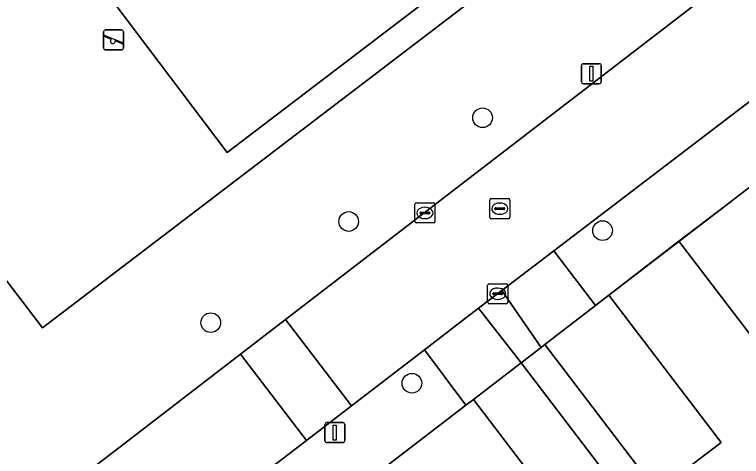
# Model space of a CAD drawing. Extents: x 159352 to 160617, y 385888 to 387323.
# Drawn here: x 159949.18 to 159985.36, y 386810.23 to 386832.2 of the extents above; entities that cross this region are included whole.
import ezdxf

# ---------------------------------------------------------------- set-up
doc = ezdxf.new("R2010")
doc.units = 0
for name, color, linetype in [('IMGEO_Boom', 7, 'Continuous'), ('IMGEO_Erf', 7, 'Continuous'), ('IMGEO_Groenvoorziening', 7, 'Continuous'), ('IMGEO_Hek', 7, 'Continuous'), ('IMGEO_Kolk', 7, 'Continuous'), ('IMGEO_Lichtmast', 7, 'Continuous'), ('IMGEO_Muur', 7, 'Continuous'), ('IMGEO_Pand', 7, 'Continuous'), ('IMGEO_Rijbaan_lokaal_open', 7, 'Continuous'), ('IMGEO_Rioolput', 7, 'Continuous'), ('IMGEO_Speelvoorziening', 7, 'Continuous'), ('IMGEO_Voetpad_open', 7, 'Continuous')]:
    doc.layers.add(name, color=color, linetype=linetype)

msp = doc.modelspace()

# ---------------------------------------------------------------- linework, layer by layer
at = {"layer": 'IMGEO_Boom'}
for centre in [(159972.476, 386827.072), (159965.814, 386821.912), (159978.448, 386821.458), (159958.951, 386816.88), (159968.959, 386813.871)]:
    msp.add_circle(centre, 0.489, dxfattribs=at)
at = {"layer": 'IMGEO_Erf'}
for points in [[(159987.723, 386813.778), (159982.25, 386820.926), (159978.767, 386818.243), (159984.349, 386810.922), (159981.151, 386808.486), (159983.219, 386805.789), (159986.541, 386808.387)], [(159997.588, 386785.154), (159993.39, 386790.498), (159990.061, 386788.023), (159988.532, 386790.078), (159986.577, 386792.707), (159989.907, 386795.183), (159985.71, 386800.526), (159982.381, 386798.051), (159980.853, 386800.106), (159978.897, 386802.735), (159981.908, 386804.974), (159979.982, 386807.565), (159977.606, 386805.749), (159972.019, 386813.057), (159971.65, 386812.774), (159965.274, 386807.885), (159960.943, 386804.565), (159958.127, 386802.406)]]:
    msp.add_lwpolyline(points, dxfattribs=at)
at = {"layer": 'IMGEO_Groenvoorziening'}
for points in [[(159970.81, 386855.217), (159939.41, 386831.24), (159940.432, 386829.902), (159950.578, 386816.621), (159983.414, 386841.646)], [(159985.97, 386840.253), (159985.86, 386840.415), (159985.588, 386840.795), (159985.389, 386841.062), (159985.097, 386841.442), (159984.983, 386841.588), (159984.778, 386841.85), (159984.572, 386842.111), (159984.366, 386842.372), (159983.414, 386841.646), (159950.578, 386816.621), (159940.432, 386829.902), (159939.41, 386831.24), (159933.891, 386827.035), (159949.348, 386806.828), (159954.009, 386810.376), (159960.425, 386815.31), (159962.669, 386817.035), (159986.074, 386835.033)]]:
    msp.add_lwpolyline(points, dxfattribs=at)
for points in [[(159950.126, 386838.11), (159959.763, 386825.337), (159980.153, 386840.877), (159970.495, 386853.633)], [(159950.126, 386838.11), (159970.495, 386853.633), (159980.153, 386840.877), (159959.763, 386825.337)]]:
    msp.add_lwpolyline(points, close=True, dxfattribs=at)
at = {"layer": 'IMGEO_Hek'}
msp.add_lwpolyline([(159939.41, 386831.24), (159940.432, 386829.902), (159950.578, 386816.621), (159983.414, 386841.646), (159984.607, 386842.555)], dxfattribs=at)
at = {"layer": 'IMGEO_Kolk'}
for p, q in [((159969.184, 386822.838), (159970.036, 386822.838)), ((159969.109, 386821.912), (159969.109, 386822.764)), ((159969.597, 386822.618), (159969.622, 386822.618)), ((159970.11, 386822.764), (159970.11, 386821.912)), ((159969.368, 386822.332), (159969.368, 386822.344)), ((159969.806, 386822.295), (159969.408, 386822.295)), ((159969.411, 386822.381), (159969.809, 386822.381)), ((159969.62, 386822.058), (159969.595, 386822.058)), ((159969.852, 386822.344), (159969.852, 386822.332)), ((159970.036, 386821.838), (159969.184, 386821.838)), ((159972.806, 386818.819), (159973.658, 386818.819)), ((159972.731, 386817.893), (159972.731, 386818.745)), ((159973.219, 386818.599), (159973.244, 386818.599)), ((159973.732, 386818.745), (159973.732, 386817.893)), ((159972.99, 386818.313), (159972.99, 386818.325)), ((159973.428, 386818.276), (159973.03, 386818.276)), ((159973.033, 386818.362), (159973.431, 386818.362)), ((159973.474, 386818.325), (159973.474, 386818.313)), ((159973.658, 386817.819), (159972.806, 386817.819)), ((159973.242, 386818.039), (159973.217, 386818.039))]:
    msp.add_line(p, q, dxfattribs=at)
for points in [[(159969.184, 386822.838), (159970.036, 386822.838)], [(159969.109, 386821.912), (159969.109, 386822.764)], [(159970.11, 386822.764), (159970.11, 386821.912)], [(159970.036, 386821.838), (159969.184, 386821.838)], [(159972.806, 386818.819), (159973.658, 386818.819)], [(159972.731, 386817.893), (159972.731, 386818.745)], [(159973.732, 386818.745), (159973.732, 386817.893)], [(159973.658, 386817.819), (159972.806, 386817.819)]]:
    msp.add_lwpolyline(points, dxfattribs=at)
for centre, radius, start, end in [((159969.186, 386822.762), 0.0765, 91.552, 178.448), ((159969.186, 386822.762), 0.0765, 91.552, 178.448), ((159970.034, 386822.762), 0.0765, 1.552, 88.448), ((159970.034, 386822.762), 0.0765, 1.552, 88.448), ((159969.408, 386822.341), 0.0403, 85.8775, 175.7526), ((159969.405, 386822.331), 0.0366, 178.938, 274.7102), ((159969.809, 386822.338), 0.043, 264.8664, 352.4533), ((159969.813, 386822.343), 0.0386, 1.7309, 96.639), ((159969.186, 386821.914), 0.0765, 181.552, 268.448), ((159969.186, 386821.914), 0.0765, 181.552, 268.448), ((159970.034, 386821.914), 0.0765, 271.552, 358.448), ((159970.034, 386821.914), 0.0765, 271.552, 358.448), ((159972.808, 386818.743), 0.0765, 91.552, 178.448), ((159972.808, 386818.743), 0.0765, 91.552, 178.448), ((159973.656, 386818.743), 0.0765, 1.552, 88.448), ((159973.656, 386818.743), 0.0765, 1.552, 88.448), ((159973.03, 386818.322), 0.0403, 85.8775, 175.7526), ((159973.027, 386818.312), 0.0366, 178.938, 274.7102), ((159973.431, 386818.319), 0.043, 264.8664, 352.4533), ((159973.435, 386818.324), 0.0386, 1.7309, 96.639), ((159972.808, 386817.895), 0.0765, 181.552, 268.448), ((159972.808, 386817.895), 0.0765, 181.552, 268.448), ((159973.656, 386817.895), 0.0765, 271.552, 358.448), ((159973.656, 386817.895), 0.0765, 271.552, 358.448)]:
    msp.add_arc(centre, radius, start, end, dxfattribs=at)
for centre, major_axis, ratio, start_param, end_param in [((159969.596, 386822.338), (-0.387, 0.002), 0.722429, 4.712389, 7.853982), ((159969.621, 386822.338), (-0.39, 0.002), 0.717154, 1.570796, 4.712389), ((159973.218, 386818.319), (-0.387, 0.002), 0.722429, 4.712389, 7.853982), ((159973.243, 386818.319), (-0.39, 0.002), 0.717154, 1.570796, 4.712389)]:
    msp.add_ellipse(centre, major_axis=major_axis, ratio=ratio, start_param=start_param, end_param=end_param, dxfattribs=at)
at = {"layer": 'IMGEO_Lichtmast'}
for p, q in [((159977.398, 386828.859), (159977.398, 386829.659)), ((159977.398, 386829.659), (159977.398, 386828.859)), ((159977.498, 386829.759), (159978.288, 386829.759)), ((159978.288, 386829.759), (159977.498, 386829.759)), ((159978.388, 386829.659), (159978.388, 386828.859)), ((159978.388, 386828.859), (159978.388, 386829.659)), ((159978.288, 386828.759), (159977.498, 386828.759)), ((159977.498, 386828.759), (159978.288, 386828.759)), ((159964.729, 386811.916), (159965.519, 386811.916)), ((159965.519, 386811.916), (159964.729, 386811.916)), ((159964.629, 386811.016), (159964.629, 386811.816)), ((159964.629, 386811.816), (159964.629, 386811.016)), ((159965.619, 386811.816), (159965.619, 386811.016)), ((159965.619, 386811.016), (159965.619, 386811.816)), ((159965.519, 386810.916), (159964.729, 386810.916)), ((159964.729, 386810.916), (159965.519, 386810.916))]:
    msp.add_line(p, q, dxfattribs=at)
for points in [[(159977.818, 386829.634), (159977.968, 386829.634), (159977.968, 386828.884), (159977.818, 386828.884), (159977.818, 386829.634)], [(159965.049, 386811.791), (159965.199, 386811.791), (159965.199, 386811.041), (159965.049, 386811.041), (159965.049, 386811.791)]]:
    msp.add_lwpolyline(points, dxfattribs=at)
for centre, start, end in [((159977.498, 386829.659), 90, 180), ((159977.498, 386829.659), 90, 180), ((159978.288, 386829.659), 0, 90), ((159978.288, 386829.659), 360, 90), ((159977.498, 386828.859), 180, 270), ((159977.498, 386828.859), 180, 270), ((159978.288, 386828.859), 270, 0), ((159978.288, 386828.859), 270, 0), ((159964.729, 386811.816), 90, 180), ((159964.729, 386811.816), 90, 180), ((159965.519, 386811.816), 0, 90), ((159965.519, 386811.816), 360, 90), ((159964.729, 386811.016), 180, 270), ((159964.729, 386811.016), 180, 270), ((159965.519, 386811.016), 270, 0), ((159965.519, 386811.016), 270, 0)]:
    msp.add_arc(centre, 0.1, start, end, dxfattribs=at)
at = {"layer": 'IMGEO_Muur'}
msp.add_lwpolyline([(159978.767, 386818.243), (159984.579, 386822.709)], dxfattribs=at)
at = {"layer": 'IMGEO_Pand'}
for points in [[(159991.877, 386825.151), (159989.797, 386823.553), (159988.267, 386825.542), (159984.579, 386822.709), (159982.25, 386820.926), (159987.723, 386813.778), (159990.052, 386815.561), (159995.832, 386819.986)], [(159975.584, 386815.796), (159981.151, 386808.486), (159984.349, 386810.922), (159978.767, 386818.243), (159978.099, 386817.729)], [(159972.019, 386813.057), (159977.606, 386805.749), (159979.982, 386807.565), (159974.391, 386814.88)]]:
    msp.add_lwpolyline(points, close=True, dxfattribs=at)
at = {"layer": 'IMGEO_Rijbaan_lokaal_open'}
msp.add_lwpolyline([(159986.595, 386835.435), (159986.074, 386835.033), (159962.669, 386817.035), (159965.955, 386812.749), (159969.588, 386815.534), (159970.836, 386816.491), (159972.283, 386817.595), (159973.44, 386818.477), (159976.029, 386820.452), (159990.138, 386831.214)], dxfattribs=at)
for points in [[(159960.425, 386815.31), (159963.709, 386811.027), (159965.955, 386812.749), (159962.669, 386817.035)], [(159955.382, 386804.642), (159963.709, 386811.027), (159960.425, 386815.31), (159954.009, 386810.376), (159949.348, 386806.828), (159947.978, 386805.78), (159940.662, 386800.19), (159938.325, 386798.396), (159917.628, 386782.525), (159917.148, 386782.159), (159920.476, 386777.815), (159924.518, 386780.912), (159926.911, 386782.755), (159928.152, 386783.711), (159930.563, 386785.567), (159940.557, 386793.263), (159940.555, 386793.31), (159955.305, 386804.694)]]:
    msp.add_lwpolyline(points, close=True, dxfattribs=at)
at = {"layer": 'IMGEO_Rioolput'}
for p, q in [((159972.834, 386822.124), (159972.834, 386822.976)), ((159972.909, 386823.05), (159973.761, 386823.05)), ((159973.322, 386822.83), (159973.347, 386822.83)), ((159973.835, 386822.976), (159973.835, 386822.124)), ((159973.093, 386822.544), (159973.093, 386822.556)), ((159973.531, 386822.507), (159973.133, 386822.507)), ((159973.136, 386822.593), (159973.534, 386822.593)), ((159973.577, 386822.556), (159973.577, 386822.544)), ((159973.761, 386822.05), (159972.909, 386822.05)), ((159973.345, 386822.27), (159973.32, 386822.27))]:
    msp.add_line(p, q, dxfattribs=at)
for points in [[(159972.834, 386822.124), (159972.834, 386822.976)], [(159972.909, 386823.05), (159973.761, 386823.05)], [(159973.835, 386822.976), (159973.835, 386822.124)], [(159973.761, 386822.05), (159972.909, 386822.05)]]:
    msp.add_lwpolyline(points, dxfattribs=at)
for centre, radius, start, end in [((159972.911, 386822.974), 0.0765, 91.552, 178.448), ((159972.911, 386822.974), 0.0765, 91.552, 178.448), ((159973.759, 386822.974), 0.0765, 1.552, 88.448), ((159973.759, 386822.974), 0.0765, 1.552, 88.448), ((159973.133, 386822.553), 0.0403, 85.8775, 175.7526), ((159973.13, 386822.543), 0.0366, 178.938, 274.7102), ((159973.534, 386822.55), 0.043, 264.8664, 352.4533), ((159973.538, 386822.555), 0.0386, 1.7309, 96.639), ((159972.911, 386822.126), 0.0765, 181.552, 268.448), ((159972.911, 386822.126), 0.0765, 181.552, 268.448), ((159973.759, 386822.126), 0.0765, 271.552, 358.448), ((159973.759, 386822.126), 0.0765, 271.552, 358.448)]:
    msp.add_arc(centre, radius, start, end, dxfattribs=at)
for centre, major_axis, ratio, start_param, end_param in [((159973.321, 386822.55), (-0.387, 0.002), 0.722429, 4.712389, 7.853982), ((159973.346, 386822.55), (-0.39, 0.002), 0.717154, 1.570796, 4.712389)]:
    msp.add_ellipse(centre, major_axis=major_axis, ratio=ratio, start_param=start_param, end_param=end_param, dxfattribs=at)
at = {"layer": 'IMGEO_Speelvoorziening'}
for p, q in [((159953.615, 386830.54), (159953.615, 386831.34)), ((159953.615, 386831.34), (159953.615, 386830.54)), ((159953.998, 386830.968), (159953.659, 386831.105)), ((159953.684, 386831.165), (159954.56, 386830.812)), ((159953.715, 386831.44), (159954.505, 386831.44)), ((159954.505, 386831.44), (159953.715, 386831.44)), ((159954.605, 386831.34), (159954.605, 386830.54)), ((159954.605, 386830.54), (159954.605, 386831.34)), ((159954.536, 386830.752), (159954.196, 386830.889)), ((159954.505, 386830.44), (159953.715, 386830.44)), ((159953.715, 386830.44), (159954.505, 386830.44))]:
    msp.add_line(p, q, dxfattribs=at)
for centre, radius, start, end in [((159953.715, 386831.34), 0.1, 90, 180), ((159953.715, 386831.34), 0.1, 90, 180), ((159953.672, 386831.135), 0.0327, 68.078, 248.078), ((159954.505, 386831.34), 0.1, 0, 90), ((159954.505, 386831.34), 0.1, 360, 90), ((159954.077, 386830.878), 0.12, 130.9928, 5.1632), ((159954.548, 386830.782), 0.0327, 248.078, 68.078), ((159953.715, 386830.54), 0.1, 180, 270), ((159953.715, 386830.54), 0.1, 180, 270), ((159954.505, 386830.54), 0.1, 270, 0), ((159954.505, 386830.54), 0.1, 270, 0)]:
    msp.add_arc(centre, radius, start, end, dxfattribs=at)
at = {"layer": 'IMGEO_Voetpad_open'}
for points in [[(159990.138, 386831.214), (159976.029, 386820.452), (159978.099, 386817.729), (159978.767, 386818.243), (159982.25, 386820.926), (159984.579, 386822.709), (159988.267, 386825.542)], [(159965.274, 386807.885), (159971.65, 386812.774), (159969.588, 386815.534), (159965.955, 386812.749), (159963.709, 386811.027), (159955.382, 386804.642)], [(159998.577, 386785.731), (159994.485, 386791.173), (159992.785, 386793.348), (159990.896, 386795.762), (159986.808, 386801.2), (159985.106, 386803.376), (159983.219, 386805.789), (159981.151, 386808.486), (159975.584, 386815.796), (159975.391, 386815.648), (159974.391, 386814.88), (159979.982, 386807.565), (159981.908, 386804.974), (159982.227, 386805.211), (159983.724, 386803.197), (159985.71, 386800.526), (159989.907, 386795.183), (159991.403, 386793.17), (159993.39, 386790.498), (159997.588, 386785.154)]]:
    msp.add_lwpolyline(points, dxfattribs=at)
for points in [[(159973.44, 386818.477), (159975.391, 386815.648), (159975.584, 386815.796), (159978.099, 386817.729), (159976.029, 386820.452)], [(159973.44, 386818.477), (159972.283, 386817.595), (159974.391, 386814.88), (159975.391, 386815.648)], [(159972.283, 386817.595), (159970.836, 386816.491), (159969.588, 386815.534), (159971.65, 386812.774), (159972.019, 386813.057), (159974.391, 386814.88)]]:
    msp.add_lwpolyline(points, close=True, dxfattribs=at)

doc.saveas('drawing.dxf')
